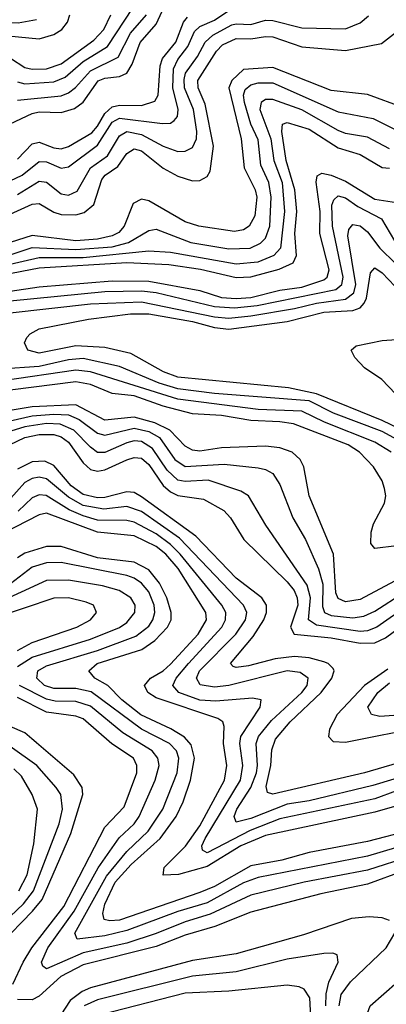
# Model space of a CAD drawing. Header units: inches. Extents: x 884549 to 1028252, y 526810 to 653624.
# Tile 324 of 656: x 894556 to 895562, y 626695 to 629397. Entities that reach past the tile are written whole.
import ezdxf

# ---------------------------------------------------------------- set-up
doc = ezdxf.new("R2010")
doc.units = ezdxf.units.IN
doc.header["$MEASUREMENT"] = 0
doc.layers.add('A8692', color=7, linetype='Continuous')

msp = doc.modelspace()

# ---------------------------------------------------------------- linework, layer by layer
at = {"layer": 'A8692', "color": 5}
for points, elevation in [([(894530, 629111.2), (894590, 629139.8), (894610, 629143.8), (894670, 629141.9), (894706.5, 629153.5), (894730, 629170.7), (894771.4, 629228.6), (894790, 629236.8), (894830, 629241.1), (894850.3, 629249.7), (894864.8, 629275.2), (894886.2, 629333.8), (894930, 629384.6), (894963.6, 629456.4)], 3120), ([(894530, 628954.4), (894562.5, 628970), (894610, 629007.4), (894630, 629006.3), (894670, 628989.7), (894690, 628993.3), (894770, 629052.7), (894810, 629115.5), (894830, 629126.7), (894947.9, 629112.1), (894970, 629113), (894979.8, 629120.2), (894988.6, 629131.4), (894991.2, 629150), (894976.2, 629210), (894977.7, 629262.3), (894990, 629287.4), (895016.9, 629323.1), (895035.8, 629364.2), (895050, 629377.9), (895090, 629395.6), (895130, 629422.1)], 3060), ([(894550, 629226.4), (894570, 629220.4), (894650, 629226.4), (894680.6, 629239.4), (894730, 629281.7), (894796.8, 629323.2), (894867.2, 629430)], 3160), ([(893170, 629419.6), (893279.9, 629330), (893430, 629259.9), (893570, 629156.8), (893630, 629133.1), (893670, 629127.9), (893750, 629139.9), (893850, 629173.4), (893870, 629174.2), (893913.9, 629166.1), (893941.2, 629170), (893968.2, 629191.8), (894035.3, 629270), (894070, 629297.8), (894250, 629341.8), (894270.8, 629349.2), (894330, 629384.8), (894391.5, 629391.5), (894552.2, 629387.8), (894602.6, 629397.4)], 3240), ([(894410, 629363.3), (894610, 629344.6), (894650, 629356), (894671.3, 629370), (894687.4, 629390), (894694, 629410)], 3220), ([(894531, 629291), (894570, 629265.4), (894590, 629260.7), (894630, 629261.6), (894670, 629275.9), (894759.8, 629340.2), (894787.3, 629370), (894806.2, 629410)], 3180), ([(894550, 629176), (894670, 629188.2), (894690, 629196), (894709.4, 629210.6), (894750, 629256.4), (894826.3, 629293.7), (894860.4, 629359.6), (894903.7, 629410)], 3140), ([(894550, 628917.4), (894610, 628953.8), (894630, 628951.2), (894670, 628918.7), (894690, 628915.7), (894713.6, 628926.4), (894750.1, 628989.9), (894796.6, 629023.4), (894830, 629078.3), (894850, 629089.6), (894890, 629081.6), (894950, 629049.4), (894990, 629035.5), (895010, 629035.6), (895030, 629046.2), (895041.2, 629070), (895041.8, 629090), (895033.2, 629150), (895008.3, 629210), (895006.9, 629233.1), (895010.8, 629250), (895043.9, 629296.1), (895064.9, 629335.1), (895086, 629354), (895137.7, 629382.3), (895150, 629385.9), (895190, 629384), (895230, 629395.8), (895250, 629394.7), (895330, 629374.3), (895450, 629371.8), (895490, 629388.3), (895512.6, 629407.4)], 3040), ([(894550, 629014.2), (894590, 629056.1), (894610, 629061), (894650, 629044.9), (894670, 629042.2), (894690, 629049), (894753.7, 629086.3), (894770, 629104.6), (894790, 629139.1), (894810, 629158), (894830, 629162.7), (894890, 629161.2), (894926.4, 629173.6), (894936.2, 629190), (894941.7, 629270), (894948.1, 629290), (894984.8, 629335.2), (895005, 629390), (895016, 629404)], 3080), ([(894530, 628862.7), (894590, 628890.9), (894610, 628892.4), (894650, 628868.3), (894670, 628861.8), (894710, 628861.4), (894732.7, 628867.3), (894759.9, 628890), (894781.4, 628958.6), (894790.7, 628970), (894825.7, 628994.3), (894850, 629029.3), (894870, 629042.8), (894890, 629036.6), (894950, 628989.8), (894990, 628967.2), (895030, 628954.9), (895050, 628955.7), (895070, 628966.3), (895078.8, 628981.2), (895087.5, 629050), (895065.2, 629165.2), (895045.6, 629210), (895044.7, 629230), (895095.7, 629310), (895112.6, 629327.4), (895150, 629345), (895190, 629344.5), (895230, 629350.9), (895250, 629349.4), (895330, 629322.3), (895450, 629312.1), (895548.7, 629331.3), (895590, 629363.6)], 3020), ([(895610, 629154.8), (895510, 629191.4), (895410, 629202.9), (895250, 629266), (895170, 629259.7), (895137.8, 629230), (895129.5, 629210), (895163.8, 629070), (895172, 628990), (895202.1, 628930), (895206.9, 628910), (895201.3, 628858.7), (895185.4, 628830), (895170, 628820.1), (895144.9, 628815.1), (895047.1, 628830), (895010, 628842.3), (894910, 628900.1), (894890, 628904), (894867.7, 628892.3), (894843.1, 628830), (894827.6, 628812.4), (894810, 628803.9), (894770, 628794.6), (894710, 628790.3), (894590, 628804.4), (894510, 628778.8)], 2980), ([(894530, 628751.2), (894590, 628771.6), (894710, 628766.4), (894810, 628773.6), (894855, 628785), (894910, 628818.5), (894930, 628821.6), (895025.6, 628785.6), (895130, 628768.4), (895188.4, 628770), (895216.5, 628783.5), (895230, 628796.9), (895242.5, 628830), (895246.3, 628910), (895239.1, 628950), (895217.6, 628997.6), (895210, 629066.9), (895190.5, 629110.5), (895172.5, 629170), (895170, 629190), (895174.9, 629205.1), (895190, 629218), (895210, 629223.1), (895250, 629223.8), (895430, 629144), (895525.6, 629125.6), (895590, 629093.7)], 2960), ([(895570, 629042.2), (895510, 629074.1), (895450, 629084.6), (895430, 629092.5), (895330, 629149.2), (895250, 629177.4), (895230, 629177.4), (895218, 629170), (895215, 629150), (895244.5, 629070), (895252.8, 629010), (895275.6, 628950), (895282.6, 628870), (895271.1, 628770), (895253.2, 628750), (895208.9, 628731.1), (895150, 628725.6), (894970, 628757.7), (894910, 628761.3), (894730, 628743.5), (894610, 628743.2), (894510, 628720.2)], 2940), ([(894510, 628696.6), (894610, 628715.7), (894850.2, 628730.2), (894965.4, 628725.4), (895051.9, 628711.9), (895150, 628689.1), (895190, 628690.9), (895267.5, 628712.5), (895306.5, 628730), (895315.7, 628750), (895310.5, 628810), (895316.4, 628870), (895310.7, 628930), (895287, 629010), (895275.2, 629090), (895277, 629110), (895290, 629115), (895350, 629096.5), (895430, 629044.8), (895490, 629026.5), (895550, 628991.2), (895570, 628989.3)], 2920), ([(894530, 628651.4), (894610, 628663.9), (894810, 628680.2), (894910, 628679.4), (895050, 628653.7), (895110, 628634.8), (895150, 628631.6), (895190, 628634.8), (895270, 628654.1), (895330, 628662.7), (895390, 628682.9), (895399, 628690), (895404.7, 628710), (895379.7, 628810), (895380.2, 628870), (895369.4, 628950.6), (895372.1, 628967.9), (895384.7, 628975.3), (895410, 628970.4), (895450, 628954), (895530, 628903.9), (895590, 628895.4)], 2880), ([(894530, 628625.5), (894790, 628651.3), (894890, 628653), (894930, 628648.1), (895090.1, 628610.1), (895145.6, 628605.6), (895207.2, 628612.8), (895423.3, 628656.7), (895439.4, 628670), (895443.4, 628690), (895414.4, 628830), (895412.5, 628887.5), (895417.7, 628902.3), (895430, 628913), (895450, 628908.1), (895483.9, 628883.9), (895548.8, 628850), (895583.7, 628790)], 2860), ([(894530, 628592.6), (894750, 628617.3), (894890, 628622.6), (895090, 628581.1), (895130, 628578), (895190, 628583.9), (895310, 628604.1), (895370, 628619), (895450, 628629.4), (895472.7, 628647.3), (895478.2, 628670), (895456.1, 628803.9), (895458.8, 628821.2), (895470, 628834.7), (895490, 628831.4), (895510, 628814.9), (895544.3, 628770), (895630, 628685.5)], 2840), ([(895647.5, 628250), (895550, 628297), (895370.2, 628370.2), (895293.6, 628386.4), (894990, 628415.7), (894950.5, 628430), (894860.6, 628480.6), (894790, 628497.4), (894710, 628501.4), (894610, 628481.5), (894578.5, 628490), (894568.9, 628510), (894575.7, 628524.3), (894585.1, 628534.9), (894610, 628548.1), (894745.1, 628574.9), (894859.7, 628590), (894910, 628589.7), (895030, 628568.3), (895090, 628551.8), (895130, 628547.7), (895290, 628568.8), (895390, 628594), (895470, 628598.4), (895490, 628606.4), (895500.7, 628619.3), (895507, 628633), (895518.2, 628701.8), (895530, 628716.1), (895550, 628701.8), (895585.2, 628665.2)], 2820), ([(895586.6, 628370), (895549.7, 628409.7), (895501.5, 628441.5), (895475.3, 628470), (895465.1, 628490), (895478.6, 628501.4), (895550, 628516.1), (895590, 628518.7)], 2780), ([(895612.4, 628232.4), (895550, 628266.7), (895416.9, 628316.9), (895350, 628350.4), (895090, 628371.4), (894990, 628383.8), (894938.9, 628398.9), (894830, 628444.8), (894730, 628467), (894690, 628463.3), (894610, 628445.3), (894501.9, 628438.1)], 2840), ([(895574.7, 628210), (895530, 628237.3), (895392.4, 628292.4), (895330, 628322.7), (895210, 628327.3), (894990, 628355.6), (894750, 628430), (894710, 628435), (894510, 628406)], 2860), ([(895590, 627952.5), (895530, 627945.8), (895519.6, 627959.6), (895519.7, 627990), (895526.7, 628013.3), (895556.7, 628070), (895559.9, 628090), (895556.9, 628110), (895550, 628130.9), (895526.3, 628170), (895488, 628210), (895457.4, 628230), (895307.4, 628287.4), (895270, 628293.4), (895190, 628296.4), (895110, 628310.3), (895030, 628315.1), (894950, 628336.6), (894870, 628364.6), (894810, 628371.3), (894750, 628395.2), (894710, 628403.3), (894530, 628380.5)], 2880), ([(895584.1, 627855.9), (895490, 627805.8), (895450, 627799.3), (895430, 627808), (895423.6, 627823.6), (895417.1, 627930), (895350.3, 628090), (895335.4, 628170), (895325.1, 628190), (895303.2, 628210), (895270, 628222), (895230, 628226.4), (895110, 628222), (895050, 628212.8), (895030, 628215), (895010, 628226.7), (894968.1, 628270), (894926.4, 628290), (894870, 628305.9), (894790, 628298), (894710, 628339.6), (894590, 628334.5), (894530, 628323.9)], 2920), ([(894530, 628296.3), (894590.3, 628309.8), (894650, 628314.2), (894690, 628312.2), (894719.6, 628299.6), (894770, 628262.3), (894790, 628256.7), (894870, 628276.1), (894910, 628267.1), (894939.6, 628250), (894981.6, 628190), (895010, 628170.4), (895117.1, 628177.1), (895210, 628167.2), (895230, 628162.6), (895250, 628151.1), (895270, 628121.2), (895305.6, 628030), (895339.8, 627970), (895375.7, 627890), (895387.3, 627847.3), (895386.6, 627786.6), (895392.4, 627770), (895410, 627761.9), (895470, 627755.5), (895500.2, 627759.8), (895530, 627773.4), (895610, 627825.1)], 2940), ([(895630, 627795.2), (895535.5, 627730), (895510, 627719.5), (895490, 627718.2), (895370, 627734.9), (895348.1, 627750), (895354, 627810), (895344.5, 627844.5), (895231.4, 628010), (895183.4, 628090), (895162.8, 628102.8), (895073.2, 628133.2), (895010, 628129.2), (894990, 628133.5), (894960.2, 628160.2), (894920.3, 628220.3), (894890, 628239.1), (894870, 628240.7), (894850, 628235.9), (894790, 628209), (894770, 628209.4), (894750, 628223.4), (894704.5, 628270), (894666.7, 628286.7), (894630, 628288.7), (894570, 628279.1), (894532.3, 628267.7)], 2960), ([(894528, 628230), (894570, 628250.1), (894610, 628258.2), (894650, 628258.6), (894670, 628252.2), (894690, 628237.6), (894730, 628180.8), (894750, 628162.7), (894770, 628157.9), (894790, 628161.2), (894850, 628189.2), (894870, 628195.4), (894890, 628193.3), (894910, 628176), (894950, 628118.8), (894970, 628101.5), (894990, 628091.4), (895060.6, 628080.6), (895115.9, 628050), (895134.2, 628030), (895170.7, 627970), (895290, 627853.8), (895308.9, 627830), (895317.5, 627810), (895319.2, 627790), (895298.8, 627730), (895308.6, 627710), (895410, 627700), (895490, 627685.6), (895530, 627686.3), (895559.4, 627700.6), (895640.1, 627759.9)], 2980), ([(895630, 627367.3), (895502, 627330), (895250, 627271.7), (895236.2, 627276.2), (895232.2, 627292.2), (895245.1, 627350), (895247.4, 627392.6), (895257.3, 627422.7), (895297.6, 627470), (895383.3, 627550), (895412.6, 627590), (895419, 627610), (895415.8, 627615.8), (895402.6, 627630), (895390, 627634.6), (895350, 627645.3), (895310, 627648.9), (895257.2, 627642.8), (895183.5, 627623.5), (895150, 627619.2), (895142, 627622), (895133.9, 627630), (895196.1, 627703.9), (895225.7, 627750), (895233.3, 627770), (895233.5, 627790), (895220.5, 627810), (895150, 627864.3), (895039.3, 627979.3), (894890, 628087.6), (894870, 628099), (894850, 628101), (894790, 628085.3), (894770, 628084.3), (894730, 628093.7), (894697.5, 628117.5), (894650, 628173.4), (894624.8, 628184.8), (894590, 628183.1), (894550, 628163.1)], 3020), ([(895639.8, 627330), (895525, 627295), (895350, 627253.1), (895290, 627244.1), (895190, 627204.3), (895150, 627194.3), (895144.4, 627210), (895151.4, 627230), (895190.5, 627289.5), (895205.6, 627330), (895208.6, 627350), (895205.1, 627410), (895211.4, 627430), (895246.9, 627473.1), (895330.2, 627550), (895344.6, 627570), (895346.9, 627590), (895325.1, 627605.1), (895290, 627610.2), (895130, 627569.4), (895090, 627564.8), (895051.1, 627571.1), (895040.9, 627590), (895049, 627610), (895148.6, 627710), (895175.7, 627750), (895178.8, 627770), (895170.3, 627790), (894994.1, 627974.1), (894890, 628047.1), (894850, 628061.1), (894786.5, 628053.5), (894730, 628063.9), (894690, 628086.4), (894630, 628136.5), (894610, 628141), (894590, 628137.6), (894570, 628127.1), (894524.7, 628075.2)], 3040), ([(895590, 627280.2), (895530, 627258.2), (895270, 627203.3), (895188, 627172), (895070.1, 627110), (895057.4, 627117.4), (895056, 627130), (895064.5, 627150), (895161.9, 627310), (895168.2, 627350), (895159.6, 627410), (895163, 627430), (895216, 627510), (895218.7, 627530), (895194.5, 627534.5), (895093.8, 627526.2), (895050, 627529.4), (894992.4, 627550), (894976, 627570), (894985.2, 627590), (895018.7, 627630), (895110.8, 627730), (895120.9, 627750), (895121.1, 627770), (895110.2, 627790), (894996.4, 627930), (894970, 627956.2), (894930, 627985.4), (894870, 628018.2), (894850, 628022.5), (894770, 628023.2), (894730, 628035.3), (894691.9, 628051.9), (894629.2, 628090.8), (894610, 628093.2), (894590, 628084.8), (894551.8, 628048.2)], 3060), ([(895610, 627245.2), (895530, 627221.6), (895230, 627158), (895162.6, 627130), (895070, 627072.9), (894991.3, 627051.3), (894949.4, 627049.4), (894952.8, 627070), (895011.2, 627128.8), (895050, 627184.7), (895117.9, 627310), (895124, 627350), (895115.1, 627410), (895116.6, 627456.6), (895113.7, 627470), (895099.3, 627479.3), (894930, 627535.3), (894907.6, 627550), (894898, 627570), (894914.8, 627590), (894949.9, 627610), (894970, 627628), (895045.9, 627710), (895068.5, 627750), (895067, 627770), (894990.5, 627890.5), (894956.7, 627930), (894930, 627950.7), (894870, 627980.7), (894770, 627990.6), (894630, 628042.4), (894610, 628038.2), (894512.1, 627987.9)], 3080), ([(895630, 627172.1), (895510, 627141.4), (895350, 627111.3), (895275.2, 627090), (895190, 627074.8), (895090, 627017.9), (895050, 627001.3), (894830, 626925.7), (894803.7, 626923.7), (894787.7, 626927.7), (894783.9, 626943.9), (894789.4, 626969.4), (894817.6, 627030), (894861.6, 627078.4), (894941.2, 627150), (894985.2, 627210), (895004.1, 627250), (895024.2, 627310), (895035.5, 627370), (895026.3, 627406.3), (895007.8, 627427.8), (894970.6, 627450.6), (894888.8, 627488.8), (894836.4, 627530), (894797.5, 627570), (894761.9, 627590), (894745.9, 627610), (894768.9, 627630), (894891.5, 627668.5), (894926.9, 627693.1), (894961.2, 627730), (894971.2, 627750), (894972, 627770), (894959.4, 627810), (894939.6, 627850), (894910, 627886.7), (894870, 627907.9), (894770, 627920.4), (894670, 627951.2), (894630, 627950.8), (894570, 627933), (894550, 627920.1)], 3120), ([(895630, 627136.5), (895510, 627101.4), (895210, 627042.2), (895170, 627028), (895070, 626973.4), (894990, 626948.9), (894850, 626896.9), (894790, 626882.7), (894713.5, 626873.5), (894707.3, 626890), (894794, 627046), (894850, 627113.8), (894908.6, 627170), (894948.9, 627230), (894987.6, 627330), (894992.9, 627370), (894985.9, 627390), (894967, 627410), (894889.8, 627449.9), (894752.1, 627552.1), (894710, 627561.8), (894650, 627560.9), (894624.6, 627570), (894603.2, 627590), (894605.5, 627610), (894630, 627623.5), (894770, 627665.2), (894875, 627705), (894910, 627732.7), (894921.7, 627750), (894927.1, 627770), (894925.2, 627790), (894910, 627826.5), (894890.4, 627850.4), (894870, 627864.1), (894850, 627871.6), (894670, 627907.2), (894630, 627906), (894590, 627894.5), (894531.1, 627848.9)], 3140), ([(894550, 627621.7), (894590, 627647.5), (894750, 627696.6), (894830, 627728.6), (894850, 627742.2), (894871.9, 627770), (894872.5, 627790), (894860.6, 627810), (894829.1, 627830), (894783, 627843), (894690, 627858.5), (894630, 627857.5), (894490, 627793.4)], 3160), ([(894550, 627665.4), (894590, 627687.4), (894713.2, 627730), (894749.9, 627750), (894767.1, 627770), (894758.3, 627790), (894738.7, 627798.7), (894690, 627810.5), (894650, 627809.6), (894485.8, 627754.2)], 3180), ([(895565.8, 627614.2), (895501.4, 627570), (895426.9, 627490), (895405.5, 627450), (895403.2, 627430), (895416.3, 627416.3), (895450, 627413.9), (895670, 627457.6)], 2980), ([(895630, 627101.4), (895510, 627062.5), (895335.9, 627030), (895190, 626994.1), (895078.4, 626941.6), (895010, 626921), (894930, 626888.9), (894850, 626862.8), (894730, 626835.9), (894630, 626792), (894619.4, 626799.4), (894616.3, 626810), (894632.9, 626850), (894705.9, 626950), (894771.2, 627068.8), (894828.8, 627151.2), (894869.9, 627190), (894884.2, 627210), (894928.1, 627310), (894938.8, 627350), (894934.7, 627370), (894919.8, 627390), (894839.3, 627439.3), (894750, 627512.8), (894710, 627526), (894653.7, 627526.3), (894630, 627531.7), (894555.9, 627570)], 3160), ([(895710, 627496.4), (895544.3, 627484.3), (895521.4, 627490), (895511, 627510), (895538.6, 627550), (895570, 627576.8)], 2960), ([(894537.1, 626750), (894565.4, 626810), (894589.7, 626850), (894677.2, 626962.8), (894790, 627181.2), (894843.1, 627236.9), (894877.7, 627330), (894877.8, 627350), (894868, 627370), (894809.3, 627409.3), (894730, 627478.3), (894710, 627485.1), (894630, 627496.6), (894550, 627537)], 3180), ([(894501.5, 626858.5), (894591.7, 626950), (894617.5, 626982.5), (894696.7, 627163.3), (894729.4, 627270), (894727.5, 627290), (894704.4, 627324.4), (894570, 627439.5), (894530, 627457.5)], 3220), ([(894475.4, 626884.6), (894566.3, 626970), (894594.3, 627005.7), (894664.8, 627190), (894673.5, 627230), (894668.8, 627270), (894656.3, 627290), (894602.8, 627350), (894530, 627401.8)], 3240), ([(894554, 627006), (894576.3, 627050), (894594.9, 627134.9), (894604.9, 627230), (894590.7, 627270), (894561, 627321), (894540.5, 627340.5)], 3260), ([(895610, 627060.5), (895510, 627024), (895382.3, 626997.7), (895190, 626947.9), (895091.7, 626908.3), (895010, 626884.8), (894930, 626853.7), (894730, 626802.6), (894669.4, 626770.6), (894610, 626717), (894590, 626707), (894550, 626708)], 3180), ([(895570, 626924.3), (895550, 626932.3), (895514.9, 626934.9), (895466.3, 626930), (895334.8, 626885.2), (895150, 626833.4), (895030, 626814.8), (894750, 626739.6), (894727.7, 626730), (894694.7, 626705.3), (894630, 626605.2)], 3220), ([(895432.6, 626690), (895438.2, 626721.8), (895463.4, 626756.6), (895561.3, 626850), (895585.1, 626890)], 3220), ([(895396.1, 626690), (895396.7, 626723.3), (895404.4, 626755.6), (895429.8, 626810), (895427.3, 626830), (895414.6, 626834.6), (895390, 626834.4), (895290, 626818.6), (895150, 626783.4), (895030, 626772), (894770, 626707), (894733.2, 626690)], 3240), ([(895574.4, 626030), (895550, 626040.1), (895470, 626060.4), (895410, 626064.6), (895390, 626070.7), (895330, 626126.7), (895290, 626179.8), (895239.5, 626230), (895231, 626250), (895235, 626270), (895270, 626312.1), (895398.1, 626401.9), (895464.2, 626455.8), (895493.5, 626486.5), (895506.9, 626513.1), (895513.2, 626546.8), (895508.8, 626651.2), (895509.8, 626670.2), (895517.4, 626690), (895630, 626789.2)], 3180), ([(895356, 626644), (895352, 626712), (895336.2, 626736.2), (895322.8, 626742.8), (895290, 626747), (895130, 626730.7), (895010, 626725), (894775.1, 626664.9)], 3260)]:
    msp.add_lwpolyline(points, dxfattribs=dict(at, elevation=elevation))

doc.saveas('drawing.dxf')
